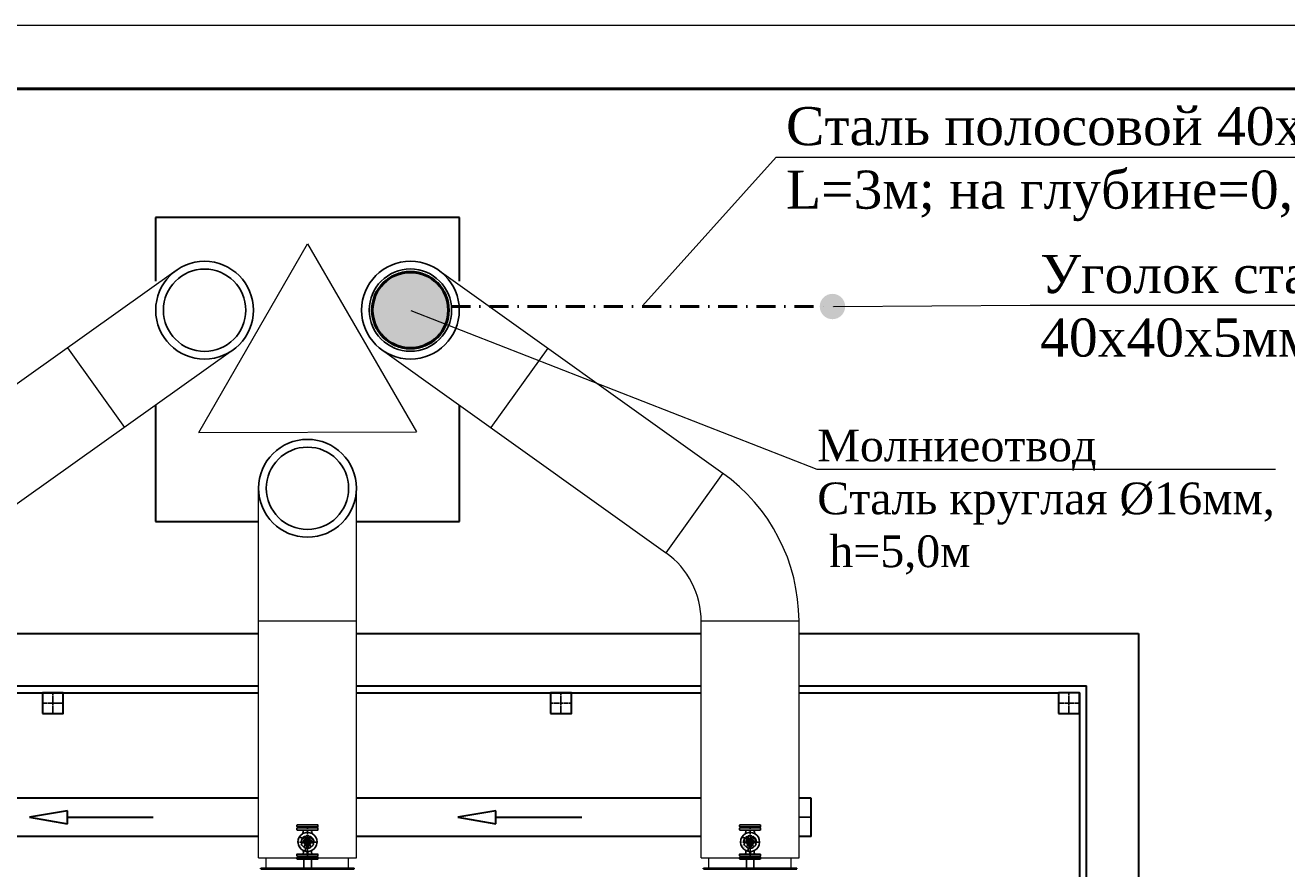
# Model space of a CAD drawing. Header units: millimetres. Extents: x 196 to 2027204, y -221452 to 153872.
# Tile 260 of 381: x 1205826 to 1215758, y -198263 to -191620. Entities that reach past the tile are written whole.
import ezdxf
from ezdxf import colors
from ezdxf.entities.mleader import LeaderData, LeaderLine
from ezdxf.enums import TextEntityAlignment as Align
from ezdxf.math import Vec2, Vec3

# ---------------------------------------------------------------- set-up
doc = ezdxf.new("R2010")
doc.units = ezdxf.units.MM
doc.linetypes.add('CENTER', pattern=[50.8, 31.75, -6.35, 6.35, -6.35])
doc.linetypes.add('DASHDOT', pattern=[1, 0.5, -0.25, 0, -0.25])
doc.layers.add('(007) Здания', color=7, linetype='Continuous')
for name, color, linetype, lineweight in [('.', 7, 'Continuous', 15), ('00_Основной', 163, 'Continuous', 40), ('ТМ-размеры', 25, 'Continuous', 20), ('ЭЛ', 20, 'Continuous', 50), ('Эл.линии силового оборудования', 1, 'Continuous', 50), ('эл.освещ', 1, 'Continuous', 50), ('中心线', 1, 'CENTER', 25)]:
    doc.layers.add(name, color=color, linetype=linetype, lineweight=lineweight)
doc.layers.add('Text 1', color=7, linetype='Continuous', lineweight=25, true_color=0x0000b3)
doc.styles.get("Standard").update_dxf_attribs({"font": 'arial.ttf'})
doc.styles.add('Times New Roman', font='times.ttf')

# ---------------------------------------------------------------- blocks, each defined once
blk = doc.blocks.new('*U21')
at = {"lineweight": 9}
blk.add_line((-20, 292), (400, 292), dxfattribs=at)
at = {"lineweight": 50}
blk.add_line((0, 287), (395, 287), dxfattribs=at)

msp = doc.modelspace()

# ---------------------------------------------------------------- hatches: boundary and pattern name
at = {"layer": '.', "lineweight": 50, "ltscale": 10}
h = msp.add_hatch(color=1, dxfattribs=at)
h.dxf.hatch_style = 1
h.paths.add_polyline_path([(1209158.3, -193863.7, 1), (1208558.3, -193863.7, 1)])
at = {"layer": '.', "lineweight": 50, "ltscale": 200}
h = msp.add_hatch(color=1, dxfattribs=at)
h.dxf.hatch_style = 1
h.paths.add_polyline_path([(1212081.1, -193835.1, 1), (1212281.1, -193835.1, 1)])

# ---------------------------------------------------------------- linework, layer by layer
at = {"color": 252, "lineweight": 30, "ltscale": 10}
for p, q in [((1209244.9, -193134.1, 0), (1206851.1, -193134.1, 0)), ((1206851.1, -193134.1, 0), (1206851.1, -193634.9, 0)), ((1209244.9, -193635.1, 0), (1209244.9, -193134.1, 0)), ((1206851.1, -194612.6, 0), (1206851.1, -195527.9, 0)), ((1209244.9, -195527.9, 0), (1209244.9, -194612.7, 0)), ((1206851.1, -195527.9, 0), (1207657.6, -195527.9, 0)), ((1208438.6, -195527.9, 0), (1209244.9, -195527.9, 0)), ((1204948.2, -196411.5), (1207663.1, -196411.5)), ((1208433, -196411.5), (1211147.9, -196411.5)), ((1211917.8, -196411.5), (1214591.3, -196411.5)), ((1214591.3, -196411.5), (1214591.3, -203424.1, 0.3)), ((1204948.1, -196822.5), (1207663, -196822.5)), ((1208433, -196822.5), (1211147.8, -196822.5)), ((1211917.8, -196822.5), (1214180.3, -196822.5)), ((1214180.3, -205877.3), (1214180.3, -196822.5)), ((1204948.1, -196877.3), (1207663, -196877.3)), ((1208433, -196877.3), (1211147.8, -196877.3)), ((1211917.8, -196877.3), (1213961.1, -196877.3)), ((1214125.5, -196877.3), (1214125.5, -205877.3)), ((1207662.9, -197708.2, 0.1), (1204948.1, -197708.2, 0)), ((1211147.7, -197708.2, 0.1), (1208432.9, -197708.2, 0.1)), ((1212012.2, -197708.2, 0.1), (1211917.7, -197708.2, 0.1)), ((1212012.2, -198008.2, -0.1), (1212012.2, -197708.2, 0.1)), ((1206158.2, -197808.2, -0.1), (1205858.2, -197858.2, -0.1)), ((1206158.2, -197908.2, -0.1), (1206158.2, -197808.2, -0.1)), ((1209531.8, -197808.2, -0.1), (1209231.8, -197858.2, -0.1)), ((1209531.8, -197908.2, -0.1), (1209531.8, -197808.2, -0.1)), ((1205858.2, -197858.2, -0.1), (1206158.2, -197908.2, -0.1)), ((1206158.2, -197858.2, -0.1), (1206833.7, -197858.2, -0.1)), ((1209231.8, -197858.2, -0.1), (1209531.8, -197908.2, -0.1)), ((1209531.8, -197858.2, -0.1), (1210207.3, -197858.2, -0.1)), ((1207662.9, -198008.2, 0), (1204948, -198008.2, 0)), ((1211147.7, -198008.2, 0), (1208432.9, -198008.2, 0)), ((1212012.2, -198008.2, 0), (1211917.7, -198008.2, 0))]:
    msp.add_line(p, q, dxfattribs=at)
at = {"color": 0, "linetype": 'Continuous', "lineweight": 0}
for p, q in [((1207014.4, -193550.7), (1204779.3, -195143.8, -0.4)), ((1209085.2, -193552.2), (1211318, -195148.4, -0.4)), ((1206159.4, -194160.2), (1206606.2, -194787.1)), ((1209939.4, -194162.8), (1209491.6, -194789.1)), ((1207461.3, -194177.6), (1205229.6, -195768.4, -0.4)), ((1208637.5, -194178.5), (1210866.9, -195772.4, -0.4)), ((1211317.1, -195147.8, -0.4), (1210869.3, -195774.1, -0.4)), ((1207662.8, -198178.4, -0.2), (1207663.2, -195266.7, -0.1)), ((1208432.8, -198178.3, -0.2), (1208433.1, -195267.5, 0)), ((1207663.1, -196311.5, -0.1), (1208433.1, -196311.5, 0)), ((1211147.7, -198178.4, 0.2), (1211147.9, -196311.5, 0.2)), ((1211147.7, -196311.5, 0.2), (1211917.7, -196311.5, 0.3)), ((1211917.7, -198178.3, 0.2), (1211917.7, -196311.5, 0.3)), ((1207662.9, -198178.3, 0), (1208432.9, -198178.3, 0)), ((1207723.8, -198258.3, -0.1), (1207723.8, -198178.3, 0)), ((1208371.9, -198258.3, -0.1), (1208371.9, -198178.3, 0)), ((1211147.7, -198178.3, 0.4), (1211917.7, -198178.3, 0.4)), ((1211208.6, -198258.3, 0.3), (1211208.6, -198178.3, 0.4)), ((1211856.8, -198258.3, 0.3), (1211856.8, -198178.3, 0.4))]:
    msp.add_line(p, q, dxfattribs=at)
at = {"color": 7, "linetype": 'CENTER', "lineweight": 25, "ltscale": 0.5}
for p, q in [((1206043.3, -196877.3), (1206043.3, -197041.7)), ((1210043.3, -196877.3), (1210043.3, -197041.7)), ((1214043.3, -196877.3), (1214043.3, -197041.7)), ((1214043.3, -196877.3), (1214043.3, -197041.7)), ((1205961.1, -196959.5), (1206125.5, -196959.5)), ((1209961.1, -196959.5), (1210125.5, -196959.5)), ((1213961.1, -196959.5), (1214125.5, -196959.5)), ((1213961.1, -196959.5), (1214125.5, -196959.5))]:
    msp.add_line(p, q, dxfattribs=at)
at = {"color": 252}
for p, q in [((1207965.4, -197931.4, 0.2), (1207965.4, -197919.3, 0.2)), ((1207965.4, -197943.9, 0.2), (1207965.4, -197956, 0.2)), ((1208128.4, -197917.3, 0.2), (1207967.3, -197917.3, 0.2)), ((1207995.3, -197934.2, 0.2), (1207967.3, -197933.4, 0.2)), ((1207967.3, -197933.4, 0.2), (1208128.4, -197933.4, 0.2)), ((1207995.3, -197941.2, 0.2), (1207967.3, -197941.9, 0.2)), ((1207967.3, -197941.9, 0.2), (1208128.4, -197941.9, 0.2)), ((1207995.3, -197934.2, 0.2), (1208100.5, -197934.2, 0.2)), ((1207995.3, -197941.2, 0.2), (1208100.5, -197941.2, 0.2)), ((1207997, -197937.7, 0.2), (1207996.2, -197934.9, 0.2)), ((1207997, -197937.7, 0.2), (1207996.2, -197940.5, 0.2)), ((1208098.8, -197937.7, 0.2), (1207997, -197937.7, 0.2)), ((1208098.8, -197937.7, 0.2), (1207997, -197937.7, 0.2)), ((1208098.8, -197937.7, 0.2), (1208099.5, -197934.9, 0.2)), ((1208098.8, -197937.7, 0.2), (1208099.5, -197940.5, 0.2)), ((1208100.5, -197934.2, 0.2), (1208128.4, -197933.4, 0.2)), ((1208100.5, -197941.2, 0.2), (1208128.4, -197941.9, 0.2)), ((1208130.4, -197919.3, 0.2), (1208130.4, -197931.4, 0.2)), ((1208130.4, -197956, 0.2), (1208130.4, -197943.9, 0.2)), ((1211450.2, -197931.4, 0.6), (1211450.2, -197919.3, 0.6)), ((1211450.2, -197943.9, 0.6), (1211450.2, -197956, 0.6)), ((1211480.1, -197934.2, 0.6), (1211452.1, -197933.4, 0.6)), ((1211452.1, -197933.4, 0.6), (1211613.3, -197933.4, 0.6)), ((1211480.1, -197941.2, 0.6), (1211452.1, -197941.9, 0.6)), ((1211452.1, -197941.9, 0.6), (1211613.3, -197941.9, 0.6)), ((1211613.2, -197917.3, 0.6), (1211452.2, -197917.3, 0.6)), ((1211480.1, -197934.2, 0.6), (1211585.3, -197934.2, 0.6)), ((1211480.1, -197941.2, 0.6), (1211585.3, -197941.2, 0.6)), ((1211481.8, -197937.7, 0.6), (1211481.1, -197934.9, 0.6)), ((1211481.8, -197937.7, 0.6), (1211481.1, -197940.5, 0.6)), ((1211583.6, -197937.7, 0.6), (1211481.8, -197937.7, 0.6)), ((1211583.6, -197937.7, 0.6), (1211481.8, -197937.7, 0.6)), ((1211583.6, -197937.7, 0.6), (1211584.3, -197934.9, 0.6)), ((1211583.6, -197937.7, 0.6), (1211584.3, -197940.5, 0.6)), ((1211585.3, -197934.2, 0.6), (1211613.3, -197933.4, 0.6)), ((1211585.3, -197941.2, 0.6), (1211613.3, -197941.9, 0.6)), ((1211615.2, -197919.3, 0.6), (1211615.2, -197931.4, 0.6)), ((1211615.2, -197956, 0.6), (1211615.2, -197943.9, 0.6)), ((1207967.3, -197958, 0.2), (1208007.2, -197958.7, 0.2)), ((1208128.4, -197958, 0.2), (1207967.3, -197958, 0.2)), ((1207992.9, -198021.9, 0.2), (1207993.8, -198022.4, 0.2)), ((1207999.5, -198013.2, 0.2), (1207995.6, -198016.6, 0.2)), ((1207995.6, -198016.6, 0.2), (1207996, -198016.9, 0.2)), ((1207996, -198016.9, 0.2), (1207996.9, -198017.4, 0.2)), ((1207996.9, -198017.4, 0.2), (1207997.4, -198017.8, 0.2)), ((1207997.4, -198017.8, 0.2), (1207999.5, -198013.2, 0.2)), ((1208006.5, -198024.6, 0.2), (1208013.2, -198028.4, 0.2)), ((1208012, -197986.8, 0.2), (1208014.9, -197967.9, 0.2)), ((1208013.2, -198028.4, 0.2), (1208022.2, -198023.2, 0.2)), ((1208033.8, -198025, 0.2), (1208019.2, -198039.7, 0.2)), ((1208022.2, -198012.8, 0.2), (1208019.7, -198011.4, 0.2)), ((1208022.2, -198023.2, 0.2), (1208022.2, -198012.8, 0.2)), ((1208029.4, -198052.7, 0.2), (1208038.6, -198036.7, 0.2)), ((1208033.9, -198016.9, 0.2), (1208033.9, -198024.2, 0.2)), ((1208038.6, -198036.7, 0.2), (1208057.1, -198036.7, 0.2)), ((1208057.1, -198036.7, 0.2), (1208066.4, -198052.7, 0.2)), ((1208061.9, -198024.2, 0.2), (1208061.9, -198016.9, 0.2)), ((1208076.6, -198039.7, 0.2), (1208061.9, -198025, 0.2)), ((1208076.1, -198011.4, 0.2), (1208073.5, -198012.8, 0.2)), ((1208073.5, -198012.8, 0.2), (1208073.5, -198023.2, 0.2)), ((1208073.5, -198023.2, 0.2), (1208082.5, -198028.4, 0.2)), ((1208080.8, -197967.9, 0.2), (1208083.7, -197986.8, 0.2)), ((1208082.5, -198028.4, 0.2), (1208089.2, -198024.6, 0.2)), ((1208088.6, -197958.7, 0.2), (1208128.4, -197958, 0.2)), ((1208091.7, -198032.7, 0.2), (1208093.7, -198032.7, 0.2)), ((1211452.2, -197958, 0.6), (1211492, -197958.7, 0.6)), ((1211613.2, -197958, 0.6), (1211452.2, -197958, 0.6)), ((1211477.7, -198021.9, 0.6), (1211478.6, -198022.4, 0.6)), ((1211484.3, -198013.2, 0.6), (1211480.4, -198016.6, 0.6)), ((1211480.4, -198016.6, 0.6), (1211480.9, -198016.9, 0.6)), ((1211480.9, -198016.9, 0.6), (1211481.7, -198017.4, 0.6)), ((1211481.7, -198017.4, 0.6), (1211482.3, -198017.8, 0.6)), ((1211482.3, -198017.8, 0.6), (1211484.3, -198013.2, 0.6)), ((1211491.4, -198024.6, 0.6), (1211498.1, -198028.4, 0.6)), ((1211496.8, -197986.8, 0.6), (1211499.8, -197967.9, 0.6)), ((1211498.1, -198028.4, 0.6), (1211507.1, -198023.2, 0.6)), ((1211518.7, -198025, 0.6), (1211504, -198039.7, 0.6)), ((1211507.1, -198012.8, 0.6), (1211504.5, -198011.4, 0.6)), ((1211507.1, -198023.2, 0.6), (1211507.1, -198012.8, 0.6)), ((1211514.2, -198052.7, 0.6), (1211523.5, -198036.7, 0.6)), ((1211518.7, -198016.9, 0.6), (1211518.7, -198024.2, 0.6)), ((1211523.5, -198036.7, 0.6), (1211541.9, -198036.7, 0.6)), ((1211541.9, -198036.7, 0.6), (1211551.2, -198052.7, 0.6)), ((1211546.7, -198024.2, 0.6), (1211546.7, -198016.9, 0.6)), ((1211561.4, -198039.7, 0.6), (1211546.7, -198025, 0.6)), ((1211560.9, -198011.4, 0.6), (1211558.3, -198012.8, 0.6)), ((1211558.3, -198012.8, 0.6), (1211558.3, -198023.2, 0.6)), ((1211558.3, -198023.2, 0.6), (1211567.3, -198028.4, 0.6)), ((1211565.6, -197967.9, 0.6), (1211568.6, -197986.8, 0.6)), ((1211567.3, -198028.4, 0.6), (1211574, -198024.6, 0.6)), ((1211573.4, -197958.7, 0.6), (1211613.2, -197958, 0.6)), ((1211576.5, -198032.7, 0.6), (1211578.5, -198032.7, 0.6)), ((1207969.4, -198052.7, 0.2), (1207981.2, -198052.7, 0.2)), ((1208016.2, -198054.8, 0.2), (1208009.9, -198058.4, 0.2)), ((1208015.4, -198138.5, 0.2), (1208014.9, -198120, 0.2)), ((1208020.8, -198093.3, 0.2), (1208022.2, -198092.5, 0.2)), ((1208022.2, -198092.5, 0.2), (1208022.2, -198084, 0.2)), ((1208030.2, -198079, 0.2), (1208023.9, -198082.7, 0.2)), ((1208031.6, -198112, 0.2), (1208026.5, -198111.4, 0.2)), ((1208026.5, -198111.4, 0.2), (1208031, -198113.8, 0.2)), ((1208038.6, -198068.7, 0.2), (1208029.4, -198052.7, 0.2)), ((1208031, -198113.8, 0.2), (1208031.1, -198113.4, 0.2)), ((1208031.1, -198113.4, 0.2), (1208031.4, -198112.5, 0.2)), ((1208031.4, -198112.5, 0.2), (1208031.6, -198112, 0.2)), ((1208031.8, -198078.3, 0.2), (1208034.9, -198081.4, 0.2)), ((1208035.4, -198101.1, 0.2), (1208047.9, -198101.5, 0.2)), ((1208035.9, -198068.7, 0.2), (1208059.9, -198068.7, 0.2)), ((1208036.9, -198114.7, 0.2), (1208037.1, -198113.7, 0.2)), ((1208037.9, -198078.8, 0.2), (1208037.9, -198087.7, 0.2)), ((1208039.9, -198089.7, 0.2), (1208039.4, -198089.7, 0.2)), ((1208044.4, -198094.7, 0.2), (1208044.4, -198080.5, 0.2)), ((1208044.9, -198127.6, 0.2), (1208044.9, -198143.7, 0.2)), ((1208046.4, -198096.7, 0.2), (1208047.9, -198096.7, 0.2)), ((1208047.9, -198096.7, 0.2), (1208049.4, -198096.7, 0.2)), ((1208047.9, -198101.5, 0.2), (1208060.3, -198101.1, 0.2)), ((1208047.9, -198127.7, 0.2), (1208047.9, -198172.2, 0.2)), ((1208050.9, -198127.6, 0.2), (1208050.9, -198143.7, 0.2)), ((1208051.4, -198080.5, 0.2), (1208051.4, -198094.7, 0.2)), ((1208056.4, -198089.7, 0.2), (1208055.9, -198089.7, 0.2)), ((1208066.4, -198052.7, 0.2), (1208057.1, -198068.7, 0.2)), ((1208057.9, -198087.7, 0.2), (1208057.9, -198078.8, 0.2)), ((1208060.9, -198081.4, 0.2), (1208063.9, -198078.3, 0.2)), ((1208071.9, -198082.7, 0.2), (1208065.6, -198079, 0.2)), ((1208073.5, -198084, 0.2), (1208073.5, -198092.5, 0.2)), ((1208073.5, -198092.5, 0.2), (1208074.9, -198093.3, 0.2)), ((1208085.9, -198058.4, 0.2), (1208079.6, -198054.8, 0.2)), ((1208080.8, -198120, 0.2), (1208080.4, -198138.5, 0.2)), ((1211454.2, -198052.7, 0.6), (1211466, -198052.7, 0.6)), ((1211501, -198054.8, 0.6), (1211494.7, -198058.4, 0.6)), ((1211500.2, -198138.5, 0.6), (1211499.7, -198120, 0.6)), ((1211505.6, -198093.3, 0.6), (1211507.1, -198092.5, 0.6)), ((1211507.1, -198092.5, 0.6), (1211507.1, -198084, 0.6)), ((1211515, -198079, 0.6), (1211508.7, -198082.7, 0.6)), ((1211516.4, -198112, 0.6), (1211511.3, -198111.4, 0.6)), ((1211511.3, -198111.4, 0.6), (1211515.8, -198113.8, 0.6)), ((1211523.5, -198068.7, 0.6), (1211514.2, -198052.7, 0.6)), ((1211515.8, -198113.8, 0.6), (1211515.9, -198113.4, 0.6)), ((1211515.9, -198113.4, 0.6), (1211516.3, -198112.5, 0.6)), ((1211516.3, -198112.5, 0.6), (1211516.4, -198112, 0.6)), ((1211516.6, -198078.3, 0.6), (1211519.7, -198081.4, 0.6)), ((1211520.2, -198101.1, 0.6), (1211532.7, -198101.5, 0.6)), ((1211520.7, -198068.7, 0.6), (1211544.7, -198068.7, 0.6)), ((1211521.8, -198114.7, 0.6), (1211521.9, -198113.7, 0.6)), ((1211522.7, -198078.8, 0.6), (1211522.7, -198087.7, 0.6)), ((1211524.7, -198089.7, 0.6), (1211524.2, -198089.7, 0.6)), ((1211529.2, -198094.7, 0.6), (1211529.2, -198080.5, 0.6)), ((1211529.7, -198127.6, 0.6), (1211529.7, -198143.7, 0.6)), ((1211531.2, -198096.7, 0.6), (1211532.7, -198096.7, 0.6)), ((1211532.7, -198096.7, 0.6), (1211534.2, -198096.7, 0.6)), ((1211532.7, -198101.5, 0.6), (1211545.2, -198101.1, 0.6)), ((1211532.7, -198127.7, 0.6), (1211532.7, -198172.2, 0.6)), ((1211535.7, -198127.6, 0.6), (1211535.7, -198143.7, 0.6)), ((1211536.2, -198080.5, 0.6), (1211536.2, -198094.7, 0.6)), ((1211541.2, -198089.7, 0.6), (1211540.7, -198089.7, 0.6)), ((1211551.2, -198052.7, 0.6), (1211541.9, -198068.7, 0.6)), ((1211542.7, -198087.7, 0.6), (1211542.7, -198078.8, 0.6)), ((1211545.7, -198081.4, 0.6), (1211548.8, -198078.3, 0.6)), ((1211556.7, -198082.7, 0.6), (1211550.4, -198079, 0.6)), ((1211558.3, -198084, 0.6), (1211558.3, -198092.5, 0.6)), ((1211558.3, -198092.5, 0.6), (1211559.8, -198093.3, 0.6)), ((1211570.7, -198058.4, 0.6), (1211564.4, -198054.8, 0.6)), ((1211565.7, -198120, 0.6), (1211565.2, -198138.5, 0.6)), ((1207965.4, -198161.4, 0.2), (1207965.4, -198149.3, 0.2)), ((1207965.4, -198173.9, 0.2), (1207965.4, -198186, 0.2)), ((1207967.3, -198147.3, 0.2), (1208007.5, -198146.6, 0.2)), ((1208128.4, -198147.3, 0.2), (1207967.3, -198147.3, 0.2)), ((1207967.3, -198163.4, 0.2), (1208128.4, -198163.4, 0.2)), ((1207995.3, -198164.2, 0.2), (1207967.3, -198163.4, 0.2)), ((1207995.3, -198171.2, 0.2), (1207967.3, -198171.9, 0.2)), ((1207967.3, -198171.9, 0.2), (1208128.4, -198171.9, 0.2)), ((1208128.4, -198188, 0.2), (1207967.3, -198188, 0.2)), ((1207995.3, -198164.2, 0.2), (1208100.5, -198164.2, 0.2)), ((1207995.3, -198171.2, 0.2), (1208100.5, -198171.2, 0.2)), ((1207997, -198167.7, 0.2), (1207996.2, -198164.9, 0.2)), ((1207997, -198167.7, 0.2), (1207996.2, -198170.5, 0.2)), ((1208098.8, -198167.7, 0.2), (1207997, -198167.7, 0.2)), ((1208098.8, -198167.7, 0.2), (1207997, -198167.7, 0.2)), ((1208088.3, -198146.6, 0.2), (1208128.4, -198147.3, 0.2)), ((1208098.8, -198167.7, 0.2), (1208099.5, -198164.9, 0.2)), ((1208098.8, -198167.7, 0.2), (1208099.5, -198170.5, 0.2)), ((1208100.5, -198164.2, 0.2), (1208128.4, -198163.4, 0.2)), ((1208100.5, -198171.2, 0.2), (1208128.4, -198171.9, 0.2)), ((1208130.4, -198161.4, 0.2), (1208130.4, -198149.3, 0.2)), ((1208130.4, -198173.9, 0.2), (1208130.4, -198186, 0.2)), ((1211450.2, -198161.4, 0.6), (1211450.2, -198149.3, 0.6)), ((1211450.2, -198173.9, 0.6), (1211450.2, -198186, 0.6)), ((1211452.1, -198163.4, 0.6), (1211613.3, -198163.4, 0.6)), ((1211480.1, -198164.2, 0.6), (1211452.1, -198163.4, 0.6)), ((1211480.1, -198171.2, 0.6), (1211452.1, -198171.9, 0.6)), ((1211452.1, -198171.9, 0.6), (1211613.3, -198171.9, 0.6)), ((1211452.2, -198147.3, 0.6), (1211492.3, -198146.6, 0.6)), ((1211613.2, -198147.3, 0.6), (1211452.2, -198147.3, 0.6)), ((1211613.2, -198188, 0.6), (1211452.2, -198188, 0.6)), ((1211480.1, -198164.2, 0.6), (1211585.3, -198164.2, 0.6)), ((1211480.1, -198171.2, 0.6), (1211585.3, -198171.2, 0.6)), ((1211481.8, -198167.7, 0.6), (1211481.1, -198164.9, 0.6)), ((1211481.8, -198167.7, 0.6), (1211481.1, -198170.5, 0.6)), ((1211583.6, -198167.7, 0.6), (1211481.8, -198167.7, 0.6)), ((1211583.6, -198167.7, 0.6), (1211481.8, -198167.7, 0.6)), ((1211573.1, -198146.6, 0.6), (1211613.2, -198147.3, 0.6)), ((1211583.6, -198167.7, 0.6), (1211584.3, -198164.9, 0.6)), ((1211583.6, -198167.7, 0.6), (1211584.3, -198170.5, 0.6)), ((1211585.3, -198164.2, 0.6), (1211613.3, -198163.4, 0.6)), ((1211585.3, -198171.2, 0.6), (1211613.3, -198171.9, 0.6)), ((1211615.2, -198161.4, 0.6), (1211615.2, -198149.3, 0.6)), ((1211615.2, -198173.9, 0.6), (1211615.2, -198186, 0.6))]:
    msp.add_line(p, q, dxfattribs=at)
at = {"color": 252, "linetype": 'CENTER', "lineweight": 25, "ltscale": 5}
msp.add_line((1212012.2, -197858.2), (1211917.7, -197858.2, 0), dxfattribs=at)
at = {"color": 252, "lineweight": 25, "ltscale": 10}
for p, q in [((1207996.4, -198188, 0.2), (1208101.1, -198188, 0.2)), ((1208019, -198188, -0.1), (1208019, -198258.3, 0.4)), ((1208078.5, -198188, -0.1), (1208078.5, -198258.3, -0.1)), ((1211481.2, -198188, 0.6), (1211585.9, -198188, 0.6)), ((1211503.8, -198188, 0.3), (1211503.9, -198258.3, 0.8)), ((1211563.3, -198188, 0.3), (1211563.3, -198258.3, 0.3))]:
    msp.add_line(p, q, dxfattribs=at)
at = {"color": 252, "lineweight": 30, "ltscale": 10}
for points in [[(1205961.1, -197041.7), (1206125.5, -197041.7), (1206125.5, -196877.3), (1205961.1, -196877.3), (1205961.1, -197041.7)], [(1209961.1, -197041.7), (1210125.5, -197041.7), (1210125.5, -196877.3), (1209961.1, -196877.3), (1209961.1, -197041.7)], [(1213961.1, -197041.7), (1214125.5, -197041.7), (1214125.5, -196877.3), (1213961.1, -196877.3), (1213961.1, -197041.7)]]:
    msp.add_lwpolyline(points, dxfattribs=at)
at = {"color": 252}
for centre, radius in [((1208047.9, -198052.7, 0.2), 15), ((1211532.7, -198052.7, 0.6), 15), ((1208047.9, -198052.7, 0.2), 4.63), ((1211532.7, -198052.7, 0.6), 4.63)]:
    msp.add_circle(centre, radius, dxfattribs=at)
at = {"color": 0, "linetype": 'Continuous', "lineweight": 0}
for centre, radius, start, end in [((1210481.9, -196315.6, 1.1), 1435.8, 0.16456, 54.51328), ((1210482.7, -196315, -0.4), 664.8, 359.91866, 54.43767)]:
    msp.add_arc(centre, radius, start, end, dxfattribs=at)
at = {"color": 252}
for centre, radius, start, end in [((1207967.4, -197919.3, 0.2), 2, 91, 180), ((1207967.4, -197931.4, 0.2), 2, 180, 268.5), ((1207967.4, -197943.9, 0.2), 2, 91.5, 180), ((1207995.3, -197935.2, 0.2), 1, 15, 88.5), ((1207995.3, -197940.2, 0.2), 1, 271.5, 345), ((1208100.5, -197935.2, 0.2), 1, 91.5, 165), ((1208100.5, -197940.2, 0.2), 1, 195, 268.5), ((1208128.4, -197919.3, 0.2), 2, 0, 89), ((1208128.4, -197931.4, 0.2), 2, 271.5, 0), ((1208128.4, -197943.9, 0.2), 2, 0, 88.5), ((1211452.2, -197919.3, 0.6), 2, 91, 180), ((1211452.2, -197931.4, 0.6), 2, 180, 268.5), ((1211452.2, -197943.9, 0.6), 2, 91.5, 180), ((1211480.1, -197935.2, 0.6), 1, 15, 88.5), ((1211480.1, -197940.2, 0.6), 1, 271.5, 345), ((1211585.3, -197935.2, 0.6), 1, 91.5, 165), ((1211585.3, -197940.2, 0.6), 1, 195, 268.5), ((1211613.2, -197919.3, 0.6), 2, 0, 89), ((1211613.2, -197931.4, 0.6), 2, 271.5, 0), ((1211613.2, -197943.9, 0.6), 2, 0, 88.5), ((1207967.4, -197956, 0.2), 2, 180, 269), ((1208047.9, -198052.7, 0.2), 75, 118.55966, 243.93453), ((1208047.9, -198052.7, 0.2), 63, 145.3669, 150.77147), ((1208047.9, -198052.7, 0.2), 62, 145.3669, 150.77147), ((1208047.9, -198052.7, 0.2), 50, 151.41967, 178.41186), ((1208047.9, -198052.7, 0.2), 46.5, 161.38299, 186.99541), ((1207989.6, -198033, 0.2), 15, 341.38299, 16.60359), ((1208047.9, -198052.7, 0.2), 50, 145.77676, 151.41967), ((1208047.9, -198052.7, 0.2), 50, 144.84122, 145.77676), ((1208047.9, -198052.7, 0.2), 50, 125.15878, 144.84122), ((1208013.2, -198018, 0.2), 8.55, 223.22884, 46.77116), ((1208007, -197966.7, 0.2), 8, 351.21079, 89), ((1208047.9, -198052.7, 0.2), 75, 90, 118.55966), ((1208047.9, -198052.7, 0.2), 31.5, 155.6504, 183.62721), ((1208047.9, -198052.7, 0.2), 50, 124.30104, 125.15878), ((1208047.9, -198052.7, 0.2), 50, 121.58814, 124.30104), ((1208047.9, -198052.7, 0.2), 28, 127.66989, 172.33011), ((1208025.9, -198016.9, 0.2), 8, 0, 121.58814), ((1208047.9, -198052.7, 0.2), 20, 306.8699, 233.1301), ((1208025.9, -198024.2, 0.2), 8, 307.66989, 0), ((1208047.9, -198052.7, 0.2), 50, 73.7398, 106.2602), ((1208047.9, -198052.7, 0.2), 28, 66.8676, 113.1324), ((1208047.9, -198052.7, 0.2), 75, 61.44034, 90), ((1208069.9, -198016.9, 0.2), 8, 58.41186, 180), ((1208069.9, -198024.2, 0.2), 8, 180, 185.87071), ((1208069.9, -198024.2, 0.2), 8, 185.87071, 232.33011), ((1208047.9, -198052.7, 0.2), 28, 7.66989, 52.33011), ((1208082.5, -198018, 0.2), 8.55, 133.22884, 316.77116), ((1208047.9, -198052.7, 0.2), 50, 55.69896, 58.41186), ((1208047.9, -198052.7, 0.2), 50, 54.84122, 55.69896), ((1208047.9, -198052.7, 0.2), 31.5, 356.37279, 24.3496), ((1208047.9, -198052.7, 0.2), 50, 35.15878, 54.84122), ((1208088.7, -197966.7, 0.2), 8, 91, 188.78921), ((1208047.9, -198052.7, 0.2), 75, 296.06547, 61.44034), ((1208047.9, -198052.7, 0.2), 50, 34.22324, 35.15878), ((1208047.9, -198052.7, 0.2), 50, 28.58033, 34.22324), ((1208106.2, -198033, 0.2), 15, 163.39641, 178.05339), ((1208106.2, -198033, 0.2), 15, 178.05339, 198.61701), ((1208091.7, -198031.7, 0.2), 1, 239.00121, 270), ((1208047.9, -198052.7, 0.2), 50, 23.57818, 28.58033), ((1208047.9, -198052.7, 0.2), 46.5, 0, 18.61701), ((1208047.9, -198052.7, 0.2), 50, 1.58814, 23.57818), ((1208128.4, -197956, 0.2), 2, 271, 0), ((1211452.2, -197956, 0.6), 2, 180, 269), ((1211532.7, -198052.7, 0.6), 75, 118.55966, 243.93453), ((1211532.7, -198052.7, 0.6), 63, 145.3669, 150.77147), ((1211532.7, -198052.7, 0.6), 62, 145.3669, 150.77147), ((1211532.7, -198052.7, 0.6), 50, 151.41967, 178.41186), ((1211532.7, -198052.7, 0.6), 46.5, 161.38299, 186.99541), ((1211474.4, -198033, 0.6), 15, 341.38299, 16.60359), ((1211532.7, -198052.7, 0.6), 50, 145.77676, 151.41967), ((1211532.7, -198052.7, 0.6), 50, 144.84122, 145.77676), ((1211532.7, -198052.7, 0.6), 50, 125.15878, 144.84122), ((1211498.1, -198018, 0.6), 8.55, 223.22884, 46.77116), ((1211491.9, -197966.7, 0.6), 8, 351.21079, 89), ((1211532.7, -198052.7, 0.6), 75, 90, 118.55966), ((1211532.7, -198052.7, 0.6), 31.5, 155.6504, 183.62721), ((1211532.7, -198052.7, 0.6), 50, 124.30104, 125.15878), ((1211532.7, -198052.7, 0.6), 50, 121.58814, 124.30104), ((1211532.7, -198052.7, 0.6), 28, 127.66989, 172.33011), ((1211510.7, -198016.9, 0.6), 8, 0, 121.58814), ((1211532.7, -198052.7, 0.6), 20, 306.8699, 233.1301), ((1211510.7, -198024.2, 0.6), 8, 307.66989, 0), ((1211532.7, -198052.7, 0.6), 50, 73.7398, 106.2602), ((1211532.7, -198052.7, 0.6), 28, 66.8676, 113.1324), ((1211532.7, -198052.7, 0.6), 75, 61.44034, 90), ((1211554.7, -198016.9, 0.6), 8, 58.41186, 180), ((1211554.7, -198024.2, 0.6), 8, 180, 185.87071), ((1211554.7, -198024.2, 0.6), 8, 185.87071, 232.33011), ((1211532.7, -198052.7, 0.6), 28, 7.66989, 52.33011), ((1211567.3, -198018, 0.6), 8.55, 133.22884, 316.77116), ((1211532.7, -198052.7, 0.6), 50, 55.69896, 58.41186), ((1211532.7, -198052.7, 0.6), 50, 54.84122, 55.69896), ((1211532.7, -198052.7, 0.6), 31.5, 356.37279, 24.3496), ((1211532.7, -198052.7, 0.6), 50, 35.15878, 54.84122), ((1211573.5, -197966.7, 0.6), 8, 91, 188.78921), ((1211532.7, -198052.7, 0.6), 75, 296.06547, 61.44034), ((1211532.7, -198052.7, 0.6), 50, 34.22324, 35.15878), ((1211532.7, -198052.7, 0.6), 50, 28.58033, 34.22324), ((1211591, -198033, 0.6), 15, 163.39641, 178.05339), ((1211591, -198033, 0.6), 15, 178.05339, 198.61701), ((1211576.5, -198031.7, 0.6), 1, 239.00121, 270), ((1211532.7, -198052.7, 0.6), 50, 23.57818, 28.58033), ((1211532.7, -198052.7, 0.6), 46.5, 0, 18.61701), ((1211532.7, -198052.7, 0.6), 50, 1.58814, 23.57818), ((1211613.2, -197956, 0.6), 2, 271, 0), ((1208005.9, -198051.5, 0.2), 8, 178.41186, 238.58401), ((1208047.9, -198052.7, 0.2), 50, 193.7398, 226.2602), ((1208005.9, -198051.5, 0.2), 8, 238.58401, 300), ((1208007.4, -198138.6, 0.2), 8, 271, 1.32164), ((1208047.9, -198052.7, 0.2), 75, 243.93453, 267.70756), ((1208012.2, -198047.9, 0.2), 8, 300, 352.33011), ((1208027.9, -198089.6, 0.2), 8, 143.90243, 198.32432), ((1208047.9, -198052.7, 0.2), 28, 186.8676, 233.1324), ((1208013.2, -198087.3, 0.2), 8.55, 325.782, 16.44476), ((1208027.9, -198089.6, 0.2), 8, 198.32432, 207.72285), ((1208027.9, -198089.6, 0.2), 8, 207.72285, 241.58814), ((1208027.9, -198089.6, 0.2), 8, 135.07613, 143.90243), ((1208027.9, -198089.6, 0.2), 8, 120, 135.07613), ((1208047.9, -198052.7, 0.2), 50, 241.58814, 255.57227), ((1208034.2, -198086, 0.2), 8, 107.30055, 120), ((1208047.9, -198052.7, 0.2), 63, 254.55207, 260), ((1208047.9, -198052.7, 0.2), 62, 254.62565, 260), ((1208034.2, -198086, 0.2), 8, 67.66989, 107.30055), ((1208047.9, -198052.7, 0.2), 31.5, 245.6504, 251.50612), ((1208047.9, -198052.7, 0.2), 50, 255.57227, 266.54104), ((1208047.9, -198052.7, 0.2), 28, 247.66989, 277.18076), ((1208039.9, -198087.7, 0.2), 2, 180, 270), ((1208039.4, -198094.7, 0.2), 5, 0, 90), ((1208043.9, -198102.4, 0.2), 1, 349.52027, 88), ((1208046.4, -198094.7, 0.2), 2, 180, 270), ((1208047.9, -198052.7, 0.2), 50, 266.54104, 273.45896), ((1208047.9, -198052.7, 0.2), 75, 267.70756, 270), ((1208047.9, -198052.7, 0.2), 75, 270, 272.29244), ((1208049.4, -198094.7, 0.2), 2, 270, 0), ((1208047.9, -198052.7, 0.2), 50, 273.45896, 284.42773), ((1208051.9, -198102.4, 0.2), 1, 92, 190.47973), ((1208047.9, -198052.7, 0.2), 75, 272.29244, 296.06547), ((1208047.9, -198052.7, 0.2), 28, 277.18076, 290.92483), ((1208056.4, -198094.7, 0.2), 5, 90, 180), ((1208055.9, -198087.7, 0.2), 2, 270, 0), ((1208047.9, -198052.7, 0.2), 31.5, 288.49388, 294.3496), ((1208061.6, -198086, 0.2), 8, 72.69945, 112.33011), ((1208047.9, -198052.7, 0.2), 50, 284.42773, 298.41186), ((1208061.6, -198086, 0.2), 8, 60, 72.69945), ((1208047.9, -198052.7, 0.2), 28, 306.8676, 353.1324), ((1208067.9, -198089.6, 0.2), 8, 298.41186, 332.27715), ((1208067.9, -198089.6, 0.2), 8, 44.92387, 60), ((1208067.9, -198089.6, 0.2), 8, 36.09757, 44.92387), ((1208082.5, -198087.3, 0.2), 8.55, 163.55524, 214.218), ((1208067.9, -198089.6, 0.2), 8, 341.67568, 36.09757), ((1208067.9, -198089.6, 0.2), 8, 332.27715, 341.67568), ((1208083.6, -198047.9, 0.2), 8, 187.66989, 238.20078), ((1208083.6, -198047.9, 0.2), 8, 238.20078, 240), ((1208088.4, -198138.6, 0.2), 8, 178.67836, 269), ((1208047.9, -198052.7, 0.2), 50, 313.7398, 346.2602), ((1208089.9, -198051.5, 0.2), 8, 240, 301.41599), ((1208089.9, -198051.5, 0.2), 8, 301.41599, 1.58814), ((1208047.9, -198052.7, 0.2), 46.5, 353.00459, 0), ((1211490.7, -198051.5, 0.6), 8, 178.41186, 238.58401), ((1211532.7, -198052.7, 0.6), 50, 193.7398, 226.2602), ((1211490.7, -198051.5, 0.6), 8, 238.58401, 300), ((1211492.2, -198138.6, 0.6), 8, 271, 1.32164), ((1211532.7, -198052.7, 0.6), 75, 243.93453, 267.70756), ((1211497, -198047.9, 0.6), 8, 300, 352.33011), ((1211512.7, -198089.6, 0.6), 8, 143.90243, 198.32432), ((1211532.7, -198052.7, 0.6), 28, 186.8676, 233.1324), ((1211498.1, -198087.3, 0.6), 8.55, 325.782, 16.44476), ((1211512.7, -198089.6, 0.6), 8, 198.32432, 207.72285), ((1211512.7, -198089.6, 0.6), 8, 207.72285, 241.58814), ((1211512.7, -198089.6, 0.6), 8, 135.07613, 143.90243), ((1211512.7, -198089.6, 0.6), 8, 120, 135.07613), ((1211532.7, -198052.7, 0.6), 50, 241.58814, 255.57227), ((1211519, -198086, 0.6), 8, 107.30055, 120), ((1211532.7, -198052.7, 0.6), 63, 254.55207, 260), ((1211532.7, -198052.7, 0.6), 62, 254.62565, 260), ((1211519, -198086, 0.6), 8, 67.66989, 107.30055), ((1211532.7, -198052.7, 0.6), 31.5, 245.6504, 251.50612), ((1211532.7, -198052.7, 0.6), 50, 255.57227, 266.54104), ((1211532.7, -198052.7, 0.6), 28, 247.66989, 277.18076), ((1211524.7, -198087.7, 0.6), 2, 180, 270), ((1211524.2, -198094.7, 0.6), 5, 0, 90), ((1211528.7, -198102.4, 0.6), 1, 349.52027, 88), ((1211531.2, -198094.7, 0.6), 2, 180, 270), ((1211532.7, -198052.7, 0.6), 50, 266.54104, 273.45896), ((1211532.7, -198052.7, 0.6), 75, 267.70756, 270), ((1211532.7, -198052.7, 0.6), 75, 270, 272.29244), ((1211534.2, -198094.7, 0.6), 2, 270, 0), ((1211532.7, -198052.7, 0.6), 50, 273.45896, 284.42773), ((1211536.7, -198102.4, 0.6), 1, 92, 190.47973), ((1211532.7, -198052.7, 0.6), 75, 272.29244, 296.06547), ((1211532.7, -198052.7, 0.6), 28, 277.18076, 290.92483), ((1211541.2, -198094.7, 0.6), 5, 90, 180), ((1211540.7, -198087.7, 0.6), 2, 270, 0), ((1211532.7, -198052.7, 0.6), 31.5, 288.49388, 294.3496), ((1211546.4, -198086, 0.6), 8, 72.69945, 112.33011), ((1211532.7, -198052.7, 0.6), 50, 284.42773, 298.41186), ((1211546.4, -198086, 0.6), 8, 60, 72.69945), ((1211532.7, -198052.7, 0.6), 28, 306.8676, 353.1324), ((1211552.7, -198089.6, 0.6), 8, 298.41186, 332.27715), ((1211552.7, -198089.6, 0.6), 8, 44.92387, 60), ((1211552.7, -198089.6, 0.6), 8, 36.09757, 44.92387), ((1211567.3, -198087.3, 0.6), 8.55, 163.55524, 214.218), ((1211552.7, -198089.6, 0.6), 8, 341.67568, 36.09757), ((1211552.7, -198089.6, 0.6), 8, 332.27715, 341.67568), ((1211568.4, -198047.9, 0.6), 8, 187.66989, 238.20078), ((1211568.4, -198047.9, 0.6), 8, 238.20078, 240), ((1211573.2, -198138.6, 0.6), 8, 178.67836, 269), ((1211532.7, -198052.7, 0.6), 50, 313.7398, 346.2602), ((1211574.7, -198051.5, 0.6), 8, 240, 301.41599), ((1211574.7, -198051.5, 0.6), 8, 301.41599, 1.58814), ((1211532.7, -198052.7, 0.6), 46.5, 353.00459, 0), ((1207967.4, -198149.3, 0.2), 2, 91, 180), ((1207967.4, -198161.4, 0.2), 2, 180, 268.5), ((1207967.4, -198173.9, 0.2), 2, 91.5, 180), ((1207967.4, -198186, 0.2), 2, 180, 269), ((1207995.3, -198165.2, 0.2), 1, 15, 88.5), ((1207995.3, -198170.2, 0.2), 1, 271.5, 345), ((1208043.9, -198143.7, 0.2), 1, 270, 0), ((1208051.9, -198143.7, 0.2), 1, 180, 270), ((1208100.5, -198165.2, 0.2), 1, 91.5, 165), ((1208100.5, -198170.2, 0.2), 1, 195, 268.5), ((1208128.4, -198149.3, 0.2), 2, 0, 89), ((1208128.4, -198161.4, 0.2), 2, 271.5, 0), ((1208128.4, -198173.9, 0.2), 2, 0, 88.5), ((1208128.4, -198186, 0.2), 2, 271, 0), ((1211452.2, -198149.3, 0.6), 2, 91, 180), ((1211452.2, -198161.4, 0.6), 2, 180, 268.5), ((1211452.2, -198173.9, 0.6), 2, 91.5, 180), ((1211452.2, -198186, 0.6), 2, 180, 269), ((1211480.1, -198165.2, 0.6), 1, 15, 88.5), ((1211480.1, -198170.2, 0.6), 1, 271.5, 345), ((1211528.7, -198143.7, 0.6), 1, 270, 0), ((1211536.7, -198143.7, 0.6), 1, 180, 270), ((1211585.3, -198165.2, 0.6), 1, 91.5, 165), ((1211585.3, -198170.2, 0.6), 1, 195, 268.5), ((1211613.2, -198149.3, 0.6), 2, 0, 89), ((1211613.2, -198186, 0.6), 2, 271, 0), ((1211613.2, -198161.4, 0.6), 2, 271.5, 0), ((1211613.2, -198173.9, 0.6), 2, 0, 88.5)]:
    msp.add_arc(centre, radius, start, end, dxfattribs=at)
at = {"layer": '00_Основной', "lineweight": 30, "ltscale": 10}
for p, q in [((1207680.1, -198258.3, 0.4), (1208416.3, -198258.3, 0.4)), ((1207680.1, -198263.1, 0.1), (1207680.1, -198258.3, 0.1)), ((1207680.1, -198263.1, 0.4), (1208416.3, -198263.1, 0.4)), ((1207680.1, -198263.4, 0.4), (1208416.3, -198263.4, 0.4)), ((1208416.3, -198263.1, 0.1), (1208416.3, -198258.3, 0.1)), ((1211164.9, -198258.3, 0.8), (1211901.1, -198258.3, 0.8)), ((1211164.9, -198263.1, 0.5), (1211164.9, -198258.3, 0.5)), ((1211164.9, -198263.1, 0.8), (1211901.1, -198263.1, 0.8)), ((1211164.9, -198263.4, 0.8), (1211901.1, -198263.4, 0.8)), ((1211901.1, -198263.1, 0.5), (1211901.1, -198258.3, 0.5))]:
    msp.add_line(p, q, dxfattribs=at)
at = {"layer": 'Text 1', "color": 18, "lineweight": 0, "true_color": 0x000000}
for p, q in [((1207192.5, -194827.6, 0), (1208047.8, -193341.6, 0)), ((1208047.8, -193341.6, 0), (1208905.9, -194823.3, 0)), ((1207192.5, -194827.6, 0), (1208905.9, -194823.3, 0))]:
    msp.add_line(p, q, dxfattribs=at)
at = {"layer": 'ТМ-размеры', "color": 0, "linetype": 'ByBlock', "lineweight": 25}
for centre, radius in [((1207237.9, -193864.2, 0.1), 385.1), ((1207237.9, -193864.2, 0.1), 324.1), ((1208858.3, -193863.7, 0.1), 385.1), ((1208858.3, -193863.7, 0.1), 324.1), ((1208048, -195266.8, 0), 385.1), ((1208048, -195266.8, 0), 324.1)]:
    msp.add_circle(centre, radius, dxfattribs=at)
at = {"layer": 'Эл.линии силового оборудования', "color": 1, "lineweight": 50, "ltscale": 10}
msp.add_circle((1208858.3, -193863.7, 0.1), 300, dxfattribs=at)
at = {"layer": 'эл.освещ', "color": 1, "linetype": 'DASHDOT', "lineweight": 50, "ltscale": 300, "elevation": 0.1}
msp.add_lwpolyline([(1209181.1, -193835.1), (1212181.1, -193835.1)], dxfattribs=at)
at = {"layer": '中心线', "color": 252}
for p, q in [((1208047.9, -198037.7, 0.2), (1208047.9, -197933.4, 0.2)), ((1211532.7, -198037.7, 0.6), (1211532.7, -197933.4, 0.6)), ((1208047.9, -198127.7, 0.2), (1208047.9, -198037.7, 0.2)), ((1211532.7, -198127.7, 0.6), (1211532.7, -198037.7, 0.6)), ((1207990.4, -198052.7, 0.2), (1208129.6, -198052.7, 0.2)), ((1211475.2, -198052.7, 0.6), (1211614.4, -198052.7, 0.6))]:
    msp.add_line(p, q, dxfattribs=at)

# ---------------------------------------------------------------- block references
at = {"layer": '(007) Здания', "lineweight": 30, "ltscale": 500, "xscale": 100, "yscale": 100, "zscale": 100}
msp.add_blockref('*U21', (1189202.1, -220819.6), dxfattribs=at)

# ---------------------------------------------------------------- texts
at = {"color": 252, "width": 0.9}
for s, rotation, p in [('O', 259, (1207986.4, -198042.9, 0.2)), ('S', 74.5, (1207987.3, -198038.2, 0.2)), ('E', 70, (1207989, -198032.4, 0.2)), ('O', 259, (1211471.2, -198042.9, 0.6)), ('S', 74.5, (1211472.1, -198038.2, 0.6)), ('E', 70, (1211473.8, -198032.4, 0.6)), ('C', 88, (1207985.4, -198054.9, 0.2)), ('L', 83.5, (1207985.6, -198049.4, 0.2)), ('-', 279, (1207986.2, -198062.5, 0.2)), ('R', 108, (1207988.9, -198072.8, 0.2)), ('E', 112.5, (1207990.7, -198077.7, 0.2)), ('M', 117, (1207993.7, -198083.1, 0.2)), ('R', 121.5, (1207996.7, -198088, 0.2)), ('E', 127.11313, (1207999.8, -198092.2, 0.2)), ('F', 130.5, (1208003.3, -198096, 0.2)), ('-', 319.5, (1208008.2, -198101.4, 0.2)), ('U', 148.5, (1208016, -198106.7, 0.2)), ('Z', 333, (1208019.5, -198108.4, 0.2)), ('C', 88, (1211470.2, -198054.9, 0.6)), ('L', 83.5, (1211470.4, -198049.4, 0.6)), ('-', 279, (1211471, -198062.5, 0.6)), ('R', 108, (1211473.7, -198072.8, 0.6)), ('E', 112.5, (1211475.5, -198077.7, 0.6)), ('M', 117, (1211478.6, -198083.1, 0.6)), ('R', 121.5, (1211481.5, -198088, 0.6)), ('E', 127.11313, (1211484.7, -198092.2, 0.6)), ('F', 130.5, (1211488.1, -198096, 0.6)), ('-', 319.5, (1211493, -198101.4, 0.6)), ('U', 148.5, (1211500.8, -198106.7, 0.6)), ('Z', 333, (1211504.3, -198108.4, 0.6))]:
    msp.add_text(s, height=5, rotation=rotation, dxfattribs=at).set_placement(p, align=Align.MIDDLE_CENTER)

# ---------------------------------------------------------------- leaders
at = {"layer": 'Эл.линии силового оборудования', "color": 1, "lineweight": 50, "ltscale": 10}
ml = msp.add_multileader_mtext('Standard', dxfattribs=at)
ml.set_content('Молниеотвод \\PСталь круглая %%C16мм,\\P h=5,0м', color=1, style='Times New Roman')
ml.set_leader_properties(color=1, lineweight=5)
ml.build(insert=Vec2(0, 0))
ml.multileader.update_dxf_attribs({"text_left_attachment_type": 6, "text_right_attachment_type": 6, "dogleg_length": 0.36})
ctx = ml.context
ctx.base_point, ctx.char_height, ctx.plane_origin = Vec3(1212059.5, -195115.8), 250, Vec3(1215694.7, -193046.4)
ctx.left_attachment, ctx.right_attachment = 6, 6
notes = []
notes.append((ctx, [(0, (1, 1, 0), (1212059.1, -195115.8), (1, 0), 0.36, [(0, [(1208858.3, -193863.7)], 0, [])])]))
ctx.mtext.insert, ctx.mtext.width, ctx.mtext.flow_direction = Vec3(1212061.5, -194804.4), 3571.272, 5
for ctx, leaders in notes:
    for number, flags, end, landing, length, lines in leaders:
        leader = LeaderData()
        leader.index, (leader.has_last_leader_line, leader.has_dogleg_vector, leader.attachment_direction) = number, flags
        leader.last_leader_point, leader.dogleg_vector, leader.dogleg_length = Vec3(end), Vec3(landing), length
        for number, points, colour, breaks in lines:
            line = LeaderLine()
            line.index, line.vertices, line.color, line.breaks = number, Vec3.list(points), colors.encode_raw_color(colour), breaks
            leader.lines.append(line)
        ctx.leaders.append(leader)

# ---------------------------------------------------------------- next in the draw order: leaders
at = {"layer": 'ЭЛ', "color": 0, "lineweight": 30}
ml = msp.add_multileader_mtext('Standard', dxfattribs=at)
ml.set_content('{\\C0;Сталь полосовой 40х4мм;\\PL=3м; на глубине=0,7м}', color=159, style='Times New Roman')
ml.set_leader_properties(lineweight=20)
ml.build(insert=Vec2(0, 0))
ml.multileader.update_dxf_attribs({"text_left_attachment_type": 6, "text_right_attachment_type": 6, "dogleg_length": 0.36, "arrow_head_size": 8})
ctx = ml.context
ctx.base_point, ctx.char_height, ctx.arrow_head_size, ctx.landing_gap_size, ctx.plane_origin = Vec3(1211811.4, -192659.9), 300, 8, 4, Vec3(1201299.4, -170042.7)
ctx.left_attachment, ctx.right_attachment = 6, 6
notes = []
notes.append((ctx, [(0, (1, 1, 0), (1211737.3, -192659.9), (1, 0), 74.1, [(3, [(1210681.1, -193835.1)], 0, [])])]))
ctx.mtext.insert, ctx.mtext.width, ctx.mtext.flow_direction = Vec3(1211815.4, -192264.3), 4997.834, 5
ctx.mtext.has_bg_fill, ctx.mtext.bg_color, ctx.mtext.bg_scale_factor, ctx.mtext.bg_transparency, ctx.mtext.use_window_bg_color = 1, -1073741824, 1.2, 0, 1
for ctx, leaders in notes:
    for number, flags, end, landing, length, lines in leaders:
        leader = LeaderData()
        leader.index, (leader.has_last_leader_line, leader.has_dogleg_vector, leader.attachment_direction) = number, flags
        leader.last_leader_point, leader.dogleg_vector, leader.dogleg_length = Vec3(end), Vec3(landing), length
        for number, points, colour, breaks in lines:
            line = LeaderLine()
            line.index, line.vertices, line.color, line.breaks = number, Vec3.list(points), colors.encode_raw_color(colour), breaks
            leader.lines.append(line)
        ctx.leaders.append(leader)

# ---------------------------------------------------------------- next in the draw order: leaders
ml = msp.add_multileader_mtext('Standard', dxfattribs=at)
ml.set_content('{\\C0;Уголок стальной сечением 40х40х5мм; L=3м; на глубине=0,7м}', color=159, style='Times New Roman')
ml.set_leader_properties(lineweight=20)
ml.build(insert=Vec2(0, 0))
ml.multileader.update_dxf_attribs({"text_left_attachment_type": 6, "text_right_attachment_type": 6, "dogleg_length": 0.36, "arrow_head_size": 8})
ctx = ml.context
ctx.base_point, ctx.char_height, ctx.arrow_head_size, ctx.landing_gap_size, ctx.plane_origin = Vec3(1213812.2, -193824.9), 300, 8, 4, Vec3(1218926.2, -185644.8)
ctx.left_attachment, ctx.right_attachment = 6, 6
notes = []
notes.append((ctx, [(0, (1, 1, 0), (1213738.1, -193824.9), (1, 0), 74.1, [(1, [(1212181.1, -193835.1)], 0, [])])]))
ctx.mtext.insert, ctx.mtext.width, ctx.mtext.defined_height, ctx.mtext.flow_direction = Vec3(1213816.2, -193429.3), 6984.496, 400.9, 5
ctx.mtext.has_bg_fill, ctx.mtext.bg_color, ctx.mtext.bg_scale_factor, ctx.mtext.bg_transparency, ctx.mtext.use_window_bg_color = 1, -1073741824, 1.2, 0, 1
for ctx, leaders in notes:
    for number, flags, end, landing, length, lines in leaders:
        leader = LeaderData()
        leader.index, (leader.has_last_leader_line, leader.has_dogleg_vector, leader.attachment_direction) = number, flags
        leader.last_leader_point, leader.dogleg_vector, leader.dogleg_length = Vec3(end), Vec3(landing), length
        for number, points, colour, breaks in lines:
            line = LeaderLine()
            line.index, line.vertices, line.color, line.breaks = number, Vec3.list(points), colors.encode_raw_color(colour), breaks
            leader.lines.append(line)
        ctx.leaders.append(leader)

doc.saveas('drawing.dxf')
